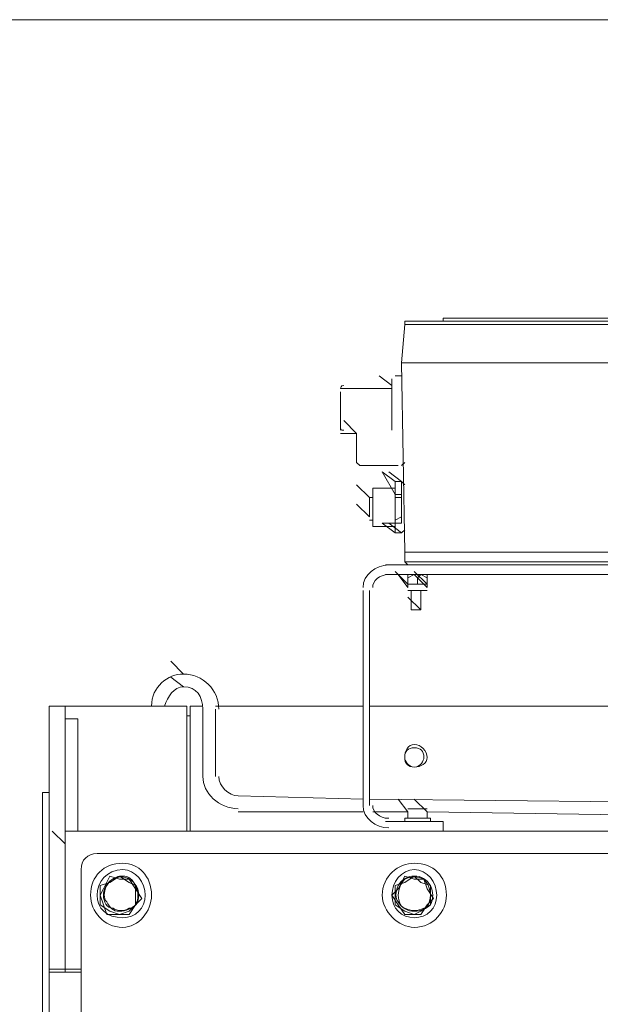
# Model space of a CAD drawing. Header units: millimetres. Extents: x -300186 to 535068, y -28581 to 763298.
# Tile 319 of 405: x 12592 to 12806, y 329663 to 330025. Entities that reach past the tile are written whole.
import ezdxf

# ---------------------------------------------------------------- set-up
doc = ezdxf.new("R2010")
doc.units = ezdxf.units.MM
doc.header["$LTSCALE"] = 10
for name, color, linetype, lineweight in [('koty', 6, 'Continuous', 9), ('NS_tenka', 252, 'Continuous', 18), ('NS_tlusta', 252, 'Continuous', 18)]:
    doc.layers.add(name, color=color, linetype=linetype, lineweight=lineweight)
doc.layers.add('popisky', color=6, linetype='Continuous')

# ---------------------------------------------------------------- blocks, each defined once
blk = doc.blocks.new('A$C12ac11e3')
at = {"layer": 'NS_tenka'}
for p, q in [((-700.13, 5597.71), (-807.37, 5597.71)), ((-807.37, 5597.71), (-807.37, 5596.53)), ((-822.69, 5581.21), (-821.51, 5595.35)), ((-821.51, 5596.53), (-820.33, 5596.53)), ((-821.51, 5595.35), (-821.51, 5596.53)), ((-820.33, 5595.35), (-821.51, 5595.35)), ((-821.51, 5595.35), (-821.51, 5595.35)), ((-820.33, 5596.53), (-816.8, 5596.53)), ((-816.8, 5595.35), (-820.33, 5595.35)), ((-816.8, 5596.53), (-702.49, 5596.53)), ((-702.49, 5595.35), (-816.8, 5595.35)), ((-816.8, 5595.35), (-816.8, 5595.35)), ((-821.51, 5581.21), (-822.69, 5581.21)), ((-817.97, 5581.21), (-822.69, 5581.21)), ((-822.69, 5581.21), (-821.51, 5511.68)), ((-817.97, 5581.21), (-821.51, 5581.21)), ((-703.67, 5581.21), (-817.97, 5581.21)), ((-817.97, 5581.21), (-817.97, 5581.21)), ((-826.22, 5572.96), (-830.94, 5576.5)), ((-830.94, 5576.5), (-830.94, 5576.5)), ((-822.69, 5576.5), (-823.87, 5576.5)), ((-823.87, 5576.5), (-823.87, 5576.5)), ((-826.22, 5574.14), (-826.22, 5575.32)), ((-826.22, 5575.32), (-826.22, 5575.32)), ((-826.22, 5572.96), (-826.22, 5574.14)), ((-826.22, 5570.61), (-826.22, 5572.96)), ((-826.22, 5571.78), (-845.08, 5571.78)), ((-845.08, 5571.78), (-845.08, 5571.78)), ((-845.08, 5568.25), (-845.08, 5570.61)), ((-845.08, 5570.61), (-845.08, 5570.61)), ((-826.22, 5569.43), (-826.22, 5570.61)), ((-826.22, 5567.07), (-826.22, 5569.43)), ((-845.08, 5567.07), (-845.08, 5568.25)), ((-845.08, 5568.25), (-845.08, 5568.25)), ((-845.08, 5564.71), (-845.08, 5567.07)), ((-845.08, 5563.53), (-845.08, 5564.71)), ((-826.22, 5565.89), (-826.22, 5567.07)), ((-826.22, 5563.53), (-826.22, 5565.89)), ((-845.08, 5562.36), (-845.08, 5563.53)), ((-845.08, 5560), (-845.08, 5562.36)), ((-826.22, 5561.18), (-826.22, 5563.53)), ((-826.22, 5560), (-826.22, 5561.18)), ((-845.08, 5558.82), (-845.08, 5560)), ((-845.08, 5557.64), (-845.08, 5558.82)), ((-845.08, 5556.46), (-845.08, 5557.64)), ((-845.08, 5557.64), (-845.08, 5557.64)), ((-839.19, 5555.29), (-843.9, 5560)), ((-843.9, 5560), (-843.9, 5560)), ((-826.22, 5557.64), (-826.22, 5560)), ((-826.22, 5556.46), (-826.22, 5557.64)), ((-845.08, 5555.29), (-839.19, 5555.29)), ((-839.19, 5555.29), (-839.19, 5555.29)), ((-839.19, 5555.29), (-839.19, 5544.68)), ((-839.19, 5544.68), (-839.19, 5544.68)), ((-836.83, 5543.5), (-838.01, 5543.5)), ((-834.47, 5543.5), (-836.83, 5543.5)), ((-836.83, 5543.5), (-836.83, 5543.5)), ((-833.29, 5543.5), (-834.47, 5543.5)), ((-832.12, 5543.5), (-833.29, 5543.5)), ((-830.94, 5543.5), (-832.12, 5543.5)), ((-823.87, 5543.5), (-830.94, 5543.5)), ((-825.04, 5537.61), (-829.76, 5541.14)), ((-829.76, 5541.14), (-825.04, 5532.9)), ((-822.69, 5537.61), (-827.4, 5541.14)), ((-834.47, 5531.72), (-839.19, 5536.43)), ((-825.04, 5537.61), (-825.04, 5536.43)), ((-822.69, 5537.61), (-825.04, 5537.61)), ((-825.04, 5537.61), (-825.04, 5537.61)), ((-825.04, 5537.61), (-822.69, 5537.61)), ((-825.04, 5536.43), (-825.04, 5536.43)), ((-825.04, 5536.43), (-825.04, 5535.25)), ((-821.51, 5536.43), (-822.69, 5537.61)), ((-822.69, 5537.61), (-822.69, 5537.61)), ((-822.69, 5532.9), (-822.69, 5537.61)), ((-822.69, 5537.61), (-822.69, 5537.61)), ((-825.04, 5535.25), (-833.29, 5535.25)), ((-833.29, 5535.25), (-833.29, 5535.25)), ((-833.29, 5534.07), (-833.29, 5535.25)), ((-833.29, 5532.9), (-833.29, 5534.07)), ((-833.29, 5531.72), (-833.29, 5532.9)), ((-825.04, 5535.25), (-825.04, 5534.07)), ((-825.04, 5534.07), (-825.04, 5532.9)), ((-822.69, 5532.9), (-825.04, 5532.9)), ((-825.04, 5532.9), (-825.04, 5532.9)), ((-825.04, 5532.9), (-825.04, 5531.72)), ((-825.04, 5532.9), (-825.04, 5531.72)), ((-822.69, 5531.72), (-822.69, 5532.9)), ((-822.69, 5532.9), (-822.69, 5532.9)), ((-834.47, 5524.65), (-839.19, 5529.36)), ((-839.19, 5529.36), (-839.19, 5529.36)), ((-833.29, 5531.72), (-834.47, 5531.72)), ((-834.47, 5530.54), (-834.47, 5531.72)), ((-834.47, 5529.36), (-834.47, 5530.54)), ((-834.47, 5530.54), (-834.47, 5530.54)), ((-834.47, 5528.18), (-834.47, 5529.36)), ((-833.29, 5530.54), (-833.29, 5531.72)), ((-833.29, 5529.36), (-833.29, 5530.54)), ((-833.29, 5527), (-833.29, 5529.36)), ((-825.04, 5531.72), (-822.69, 5531.72)), ((-825.04, 5523.47), (-825.04, 5531.72)), ((-825.04, 5531.72), (-825.04, 5530.54)), ((-825.04, 5530.54), (-825.04, 5529.36)), ((-825.04, 5529.36), (-825.04, 5527)), ((-822.69, 5531.72), (-822.69, 5524.65)), ((-834.47, 5527), (-834.47, 5528.18)), ((-834.47, 5525.82), (-834.47, 5527)), ((-834.47, 5524.65), (-834.47, 5525.82)), ((-833.29, 5525.82), (-833.29, 5527)), ((-833.29, 5524.65), (-833.29, 5525.82)), ((-825.04, 5527), (-825.04, 5524.65)), ((-834.47, 5524.65), (-834.47, 5524.65)), ((-834.47, 5523.47), (-833.29, 5523.47)), ((-833.29, 5522.29), (-833.29, 5524.65)), ((-833.29, 5523.47), (-833.29, 5523.47)), ((-833.29, 5521.11), (-833.29, 5522.29)), ((-833.29, 5522.29), (-833.29, 5522.29)), ((-825.04, 5518.75), (-829.76, 5522.29)), ((-829.76, 5522.29), (-825.04, 5522.29)), ((-822.69, 5518.75), (-827.4, 5522.29)), ((-827.4, 5522.29), (-822.69, 5522.29)), ((-822.69, 5524.65), (-825.04, 5523.47)), ((-825.04, 5524.65), (-825.04, 5523.47)), ((-825.04, 5523.47), (-825.04, 5522.29)), ((-825.04, 5523.47), (-825.04, 5522.29)), ((-825.04, 5522.29), (-825.04, 5522.29)), ((-825.04, 5522.29), (-822.69, 5522.29)), ((-825.04, 5522.29), (-825.04, 5521.11)), ((-822.69, 5523.47), (-822.69, 5524.65)), ((-822.69, 5522.29), (-822.69, 5523.47)), ((-822.69, 5522.29), (-822.69, 5522.29)), ((-833.29, 5521.11), (-825.04, 5521.11)), ((-825.04, 5521.11), (-825.04, 5521.11)), ((-825.04, 5521.11), (-825.04, 5519.93)), ((-825.04, 5519.93), (-825.04, 5518.75)), ((-825.04, 5519.93), (-825.04, 5519.93)), ((-825.04, 5518.75), (-825.04, 5518.75)), ((-825.04, 5518.75), (-822.69, 5518.75)), ((-822.69, 5518.75), (-825.04, 5518.75)), ((-825.04, 5518.75), (-825.04, 5518.75)), ((-822.69, 5518.75), (-821.51, 5519.93)), ((-822.69, 5518.75), (-822.69, 5518.75)), ((-821.51, 5519.93), (-821.51, 5519.93)), ((-821.51, 5511.68), (-817.97, 5511.68)), ((-821.51, 5511.68), (-821.51, 5508.15)), ((-817.97, 5511.68), (-733.13, 5511.68)), ((-828.58, 5506.97), (-718.99, 5506.97)), ((-821.51, 5508.15), (-817.97, 5508.15)), ((-820.33, 5506.97), (-821.51, 5508.15)), ((-821.51, 5508.15), (-821.51, 5508.15)), ((-720.16, 5508.15), (-817.97, 5508.15)), ((-817.97, 5508.15), (-817.97, 5508.15)), ((-828.58, 5503.43), (-718.99, 5503.43)), ((-820.33, 5499.9), (-825.04, 5504.61)), ((-825.04, 5504.61), (-825.04, 5504.61)), ((-820.33, 5498.72), (-823.87, 5503.43)), ((-823.87, 5503.43), (-823.87, 5503.43)), ((-821.51, 5503.43), (-821.51, 5503.43)), ((-821.51, 5503.43), (-821.51, 5503.43)), ((-821.51, 5503.43), (-812.08, 5503.43)), ((-820.33, 5502.26), (-817.97, 5503.43)), ((-820.33, 5502.26), (-820.33, 5503.43)), ((-820.33, 5503.43), (-820.33, 5503.43)), ((-813.26, 5499.9), (-817.97, 5504.61)), ((-817.97, 5504.61), (-817.97, 5504.61)), ((-813.26, 5498.72), (-817.97, 5503.43)), ((-817.97, 5503.43), (-817.97, 5503.43)), ((-816.8, 5502.26), (-817.97, 5503.43)), ((-817.97, 5503.43), (-817.97, 5503.43)), ((-816.8, 5502.26), (-815.62, 5503.43)), ((-815.62, 5503.43), (-813.26, 5502.26)), ((-813.26, 5503.43), (-813.26, 5502.26)), ((-812.08, 5503.43), (-812.08, 5503.43)), ((-812.08, 5503.43), (-812.08, 5503.43)), ((-812.08, 5503.43), (-812.08, 5503.43)), ((-820.33, 5499.9), (-820.33, 5502.26)), ((-820.33, 5499.9), (-820.33, 5498.72)), ((-820.33, 5499.9), (-817.97, 5499.9)), ((-817.97, 5499.9), (-820.33, 5499.9)), ((-817.97, 5499.9), (-815.62, 5499.9)), ((-817.97, 5499.9), (-816.8, 5499.9)), ((-816.8, 5499.9), (-816.8, 5502.26)), ((-815.62, 5499.9), (-816.8, 5499.9)), ((-816.8, 5499.9), (-816.8, 5499.9)), ((-813.26, 5499.9), (-815.62, 5499.9)), ((-813.26, 5499.9), (-815.62, 5499.9)), ((-813.26, 5502.26), (-813.26, 5499.9)), ((-813.26, 5502.26), (-813.26, 5502.26)), ((-813.26, 5498.72), (-813.26, 5499.9)), ((-813.26, 5499.9), (-813.26, 5499.9)), ((-836.83, 5418.59), (-836.83, 5497.54)), ((-836.83, 5497.54), (-836.83, 5497.54)), ((-834.47, 5418.59), (-834.47, 5497.54)), ((-834.47, 5497.54), (-834.47, 5497.54)), ((-820.33, 5498.72), (-820.33, 5498.72)), ((-813.26, 5497.54), (-820.33, 5497.54)), ((-820.33, 5497.54), (-820.33, 5497.54)), ((-819.15, 5497.54), (-819.15, 5490.47)), ((-815.62, 5490.47), (-815.62, 5497.54)), ((-815.62, 5497.54), (-815.62, 5497.54)), ((-815.62, 5490.47), (-820.33, 5495.19)), ((-820.33, 5495.19), (-820.33, 5495.19)), ((-819.15, 5490.47), (-819.15, 5490.47)), ((-819.15, 5490.47), (-817.97, 5490.47)), ((-819.15, 5490.47), (-815.62, 5490.47)), ((-817.97, 5490.47), (-817.97, 5490.47)), ((-815.62, 5490.47), (-817.97, 5490.47)), ((-902.82, 5466.9), (-907.53, 5471.62)), ((-907.53, 5471.62), (-907.53, 5471.62)), ((-902.82, 5462.19), (-907.53, 5465.72)), ((-907.53, 5465.72), (-907.53, 5465.72)), ((-952.32, 5443.33), (-952.32, 5455.12)), ((-952.32, 5455.12), (-946.42, 5455.12)), ((-946.42, 5455.12), (-946.42, 5443.33)), ((-946.42, 5455.12), (-945.24, 5455.12)), ((-945.24, 5455.12), (-904, 5455.12)), ((-904, 5455.12), (-901.64, 5455.12)), ((-901.64, 5455.12), (-901.64, 5409.16)), ((-901.64, 5455.12), (-901.64, 5455.12)), ((-900.46, 5455.12), (-895.75, 5455.12)), ((-900.46, 5413.87), (-900.46, 5455.12)), ((-900.46, 5455.12), (-900.46, 5455.12)), ((-895.75, 5455.12), (-895.75, 5455.12)), ((-895.75, 5453.94), (-895.75, 5429.19)), ((-891.04, 5455.12), (-836.83, 5455.12)), ((-891.04, 5429.19), (-891.04, 5453.94)), ((-891.04, 5453.94), (-891.04, 5453.94)), ((-836.83, 5455.12), (-836.83, 5455.12)), ((-834.47, 5455.12), (-728.41, 5455.12)), ((-946.42, 5450.41), (-941.71, 5450.41)), ((-941.71, 5450.41), (-941.71, 5437.44)), ((-901.64, 5451.58), (-900.46, 5451.58)), ((-900.46, 5451.58), (-900.46, 5451.58)), ((-952.32, 5443.33), (-952.32, 5358.49)), ((-946.42, 5358.49), (-946.42, 5443.33)), ((-941.71, 5409.16), (-941.71, 5437.44)), ((-895.75, 5429.19), (-895.75, 5429.19)), ((-952.32, 5423.3), (-954.67, 5423.3)), ((-954.67, 5423.3), (-954.67, 5423.3)), ((-954.67, 4798.73), (-954.67, 5423.3)), ((-836.83, 5420.94), (-882.79, 5422.12)), ((-882.79, 5422.12), (-882.79, 5422.12)), ((-730.77, 5419.77), (-834.47, 5420.94)), ((-834.47, 5420.94), (-834.47, 5420.94)), ((-820.33, 5416.23), (-823.87, 5420.94)), ((-823.87, 5420.94), (-823.87, 5420.94)), ((-813.26, 5416.23), (-817.97, 5420.94)), ((-817.97, 5420.94), (-817.97, 5420.94)), ((-820.33, 5417.41), (-813.26, 5417.41)), ((-813.26, 5417.41), (-813.26, 5417.41)), ((-900.46, 5413.87), (-900.46, 5409.16)), ((-882.79, 5416.23), (-836.83, 5416.23)), ((-836.83, 5416.23), (-836.83, 5416.23)), ((-833.29, 5416.23), (-820.33, 5416.23)), ((-821.51, 5413.87), (-821.51, 5412.7)), ((-812.08, 5413.87), (-821.51, 5413.87)), ((-821.51, 5413.87), (-821.51, 5413.87)), ((-820.33, 5416.23), (-820.33, 5416.23)), ((-820.33, 5416.23), (-820.33, 5413.87)), ((-820.33, 5413.87), (-820.33, 5413.87)), ((-813.26, 5416.23), (-734.31, 5415.05)), ((-813.26, 5413.87), (-813.26, 5416.23)), ((-813.26, 5416.23), (-813.26, 5416.23)), ((-812.08, 5412.7), (-812.08, 5413.87)), ((-812.08, 5413.87), (-812.08, 5413.87)), ((-946.42, 5404.45), (-951.14, 5409.16)), ((-951.14, 5409.16), (-951.14, 5409.16)), ((-946.42, 5409.16), (-941.71, 5409.16)), ((-946.42, 5398.55), (-946.42, 5409.16)), ((-946.42, 5409.16), (-946.42, 5409.16)), ((-941.71, 5409.16), (54.06, 5409.16)), ((-901.64, 5409.16), (-901.64, 5409.16)), ((-900.46, 5409.16), (-900.46, 5409.16)), ((-807.37, 5412.7), (-828.58, 5412.7)), ((-821.51, 5412.7), (-821.51, 5412.7)), ((-807.37, 5409.16), (-807.37, 5412.7)), ((-946.42, 5358.49), (-946.42, 5398.55)), ((-946.42, 5398.55), (-946.42, 5398.55)), ((46.99, 5400.91), (-934.64, 5400.91)), ((-934.64, 5400.91), (-934.64, 5400.91)), ((-940.53, 5395.02), (-940.53, 4848.23)), ((-929.92, 5392.66), (-932.28, 5387.95)), ((-926.39, 5392.66), (-929.92, 5390.31)), ((-926.39, 5391.48), (-929.92, 5392.66)), ((-922.85, 5390.31), (-926.39, 5392.66)), ((-922.85, 5391.48), (-926.39, 5391.48)), ((-920.5, 5387.95), (-922.85, 5391.48)), ((-821.51, 5392.66), (-823.87, 5387.95)), ((-817.97, 5391.48), (-821.51, 5392.66)), ((-817.97, 5392.66), (-821.51, 5390.31)), ((-815.62, 5390.31), (-817.97, 5392.66)), ((-814.44, 5391.48), (-817.97, 5391.48)), ((-813.26, 5387.95), (-814.44, 5391.48)), ((-929.92, 5390.31), (-933.46, 5389.13)), ((-933.46, 5389.13), (-933.46, 5385.59)), ((-932.28, 5387.95), (-933.46, 5385.59)), ((-920.5, 5389.13), (-922.85, 5390.31)), ((-920.5, 5385.59), (-920.5, 5389.13)), ((-918.14, 5384.41), (-920.5, 5387.95)), ((-823.87, 5387.95), (-826.22, 5385.59)), ((-821.51, 5390.31), (-825.04, 5389.13)), ((-825.04, 5389.13), (-825.04, 5385.59)), ((-812.08, 5389.13), (-815.62, 5390.31)), ((-810.9, 5384.41), (-813.26, 5387.95)), ((-812.08, 5385.59), (-812.08, 5389.13)), ((-933.46, 5385.59), (-933.46, 5382.06)), ((-933.46, 5385.59), (-933.46, 5385.59)), ((-933.46, 5385.59), (-932.28, 5382.06)), ((-920.5, 5382.06), (-920.5, 5385.59)), ((-920.5, 5382.06), (-918.14, 5384.41)), ((-826.22, 5385.59), (-826.22, 5385.59)), ((-826.22, 5385.59), (-823.87, 5382.06)), ((-825.04, 5385.59), (-825.04, 5382.06)), ((-813.26, 5382.06), (-810.9, 5384.41)), ((-812.08, 5382.06), (-812.08, 5385.59)), ((-933.46, 5382.06), (-929.92, 5379.7)), ((-932.28, 5382.06), (-931.1, 5378.52)), ((-932.28, 5382.06), (-932.28, 5382.06)), ((-922.85, 5379.7), (-920.5, 5382.06)), ((-922.85, 5378.52), (-920.5, 5382.06)), ((-825.04, 5382.06), (-821.51, 5379.7)), ((-823.87, 5382.06), (-823.87, 5382.06)), ((-823.87, 5382.06), (-821.51, 5378.52)), ((-815.62, 5378.52), (-813.26, 5382.06)), ((-815.62, 5379.7), (-812.08, 5382.06)), ((-931.1, 5378.52), (-926.39, 5378.52)), ((-929.92, 5379.7), (-926.39, 5378.52)), ((-926.39, 5378.52), (-922.85, 5379.7)), ((-926.39, 5378.52), (-922.85, 5378.52)), ((-821.51, 5379.7), (-817.97, 5378.52)), ((-821.51, 5378.52), (-817.97, 5378.52)), ((-817.97, 5378.52), (-815.62, 5379.7)), ((-817.97, 5378.52), (-815.62, 5378.52)), ((-952.32, 5358.49), (-946.42, 5358.49)), ((-952.32, 5358.49), (-952.32, 5357.31)), ((-946.42, 5357.31), (-946.42, 5358.49)), ((-946.42, 5358.49), (-946.42, 5358.49)), ((-940.53, 5358.49), (-946.42, 5358.49)), ((-946.42, 5358.49), (-946.42, 5358.49)), ((-952.32, 5357.31), (-941.71, 5357.31)), ((-952.32, 3786.46), (-952.32, 5357.31)), ((-952.32, 5357.31), (-952.32, 5357.31)), ((-941.71, 5357.31), (-941.71, 5357.31)), ((-941.71, 5357.31), (-940.53, 5357.31)), ((-940.53, 5357.31), (-940.53, 5357.31))]:
    blk.add_line(p, q, dxfattribs=at)
for points in [[(-823.87, 5576.5), (-825.04, 5576.5), (-825.04, 5576.5), (-825.04, 5576.5)], [(-843.9, 5572.96), (-845.08, 5572.96), (-845.08, 5571.78), (-845.08, 5571.78)], [(-845.08, 5557.64), (-845.08, 5556.46), (-845.08, 5556.46), (-843.9, 5556.46)], [(-839.19, 5544.68), (-839.19, 5544.68), (-838.01, 5543.5), (-838.01, 5543.5)], [(-822.69, 5543.5), (-822.69, 5543.5), (-821.51, 5544.68), (-821.51, 5544.68)], [(-827.4, 5506.97), (-832.12, 5506.97), (-836.83, 5503.43), (-836.83, 5498.72)], [(-827.4, 5503.43), (-830.94, 5503.43), (-833.29, 5501.08), (-833.29, 5498.72)], [(-902.82, 5466.9), (-908.71, 5466.9), (-914.61, 5462.19), (-914.61, 5455.12)], [(-889.86, 5453.94), (-889.86, 5461.01), (-895.75, 5466.9), (-902.82, 5466.9)], [(-902.82, 5462.19), (-906.36, 5462.19), (-908.71, 5458.65), (-909.89, 5455.12)], [(-895.75, 5453.94), (-895.75, 5458.65), (-898.11, 5462.19), (-902.82, 5462.19)], [(-895.75, 5429.19), (-895.75, 5423.3), (-889.86, 5417.41), (-882.79, 5417.41)], [(-889.86, 5429.19), (-889.86, 5425.66), (-886.32, 5422.12), (-882.79, 5422.12)], [(-836.83, 5418.59), (-836.83, 5413.87), (-832.12, 5410.34), (-827.4, 5410.34)], [(-833.29, 5418.59), (-833.29, 5416.23), (-830.94, 5413.87), (-827.4, 5413.87)], [(-934.64, 5400.91), (-938.17, 5400.91), (-940.53, 5398.55), (-940.53, 5395.02)], [(-928.75, 5391.48), (-931.1, 5390.31), (-932.28, 5387.95), (-932.28, 5385.59)], [(-925.21, 5392.66), (-927.57, 5392.66), (-929.92, 5391.48), (-931.1, 5389.13)], [(-922.85, 5391.48), (-924.03, 5392.66), (-927.57, 5392.66), (-928.75, 5391.48)], [(-920.5, 5389.13), (-921.68, 5391.48), (-922.85, 5392.66), (-925.21, 5392.66)], [(-919.32, 5385.59), (-919.32, 5387.95), (-920.5, 5390.31), (-922.85, 5391.48)], [(-817.97, 5392.66), (-820.33, 5392.66), (-822.69, 5391.48), (-823.87, 5389.13)], [(-821.51, 5391.48), (-822.69, 5390.31), (-823.87, 5387.95), (-823.87, 5385.59)], [(-814.44, 5391.48), (-816.8, 5392.66), (-819.15, 5392.66), (-821.51, 5391.48)], [(-812.08, 5389.13), (-813.26, 5391.48), (-815.62, 5392.66), (-817.97, 5392.66)], [(-812.08, 5385.59), (-812.08, 5387.95), (-813.26, 5390.31), (-814.44, 5391.48)], [(-931.1, 5389.13), (-932.28, 5386.77), (-932.28, 5384.41), (-931.1, 5383.23)], [(-920.5, 5382.06), (-919.32, 5384.41), (-919.32, 5386.77), (-920.5, 5389.13)], [(-823.87, 5389.13), (-825.04, 5386.77), (-825.04, 5384.41), (-823.87, 5383.23)], [(-812.08, 5382.06), (-810.9, 5384.41), (-810.9, 5386.77), (-812.08, 5389.13)], [(-932.28, 5385.59), (-932.28, 5383.23), (-931.1, 5380.88), (-928.75, 5380.88)], [(-922.85, 5380.88), (-920.5, 5380.88), (-919.32, 5383.23), (-919.32, 5385.59)], [(-823.87, 5385.59), (-823.87, 5383.23), (-822.69, 5380.88), (-821.51, 5380.88)], [(-814.44, 5380.88), (-813.26, 5380.88), (-812.08, 5383.23), (-812.08, 5385.59)], [(-931.1, 5383.23), (-929.92, 5380.88), (-928.75, 5379.7), (-926.39, 5379.7)], [(-928.75, 5380.88), (-927.57, 5379.7), (-924.03, 5379.7), (-922.85, 5380.88)], [(-926.39, 5379.7), (-924.03, 5379.7), (-921.68, 5380.88), (-920.5, 5382.06)], [(-823.87, 5383.23), (-822.69, 5380.88), (-820.33, 5379.7), (-817.97, 5379.7)], [(-821.51, 5380.88), (-819.15, 5379.7), (-816.8, 5379.7), (-814.44, 5380.88)], [(-817.97, 5379.7), (-815.62, 5379.7), (-813.26, 5380.88), (-812.08, 5382.06)]]:
    blk.add_open_spline(points, degree=3, dxfattribs=at)
for points in [[(-813.26, 5436.26), (-813.26, 5438.62), (-815.62, 5440.98), (-817.97, 5440.98), (-817.97, 5440.98), (-820.33, 5440.98), (-821.51, 5438.62), (-821.51, 5436.26), (-821.51, 5436.26), (-821.51, 5433.91), (-820.33, 5432.73), (-817.97, 5432.73), (-817.97, 5432.73), (-815.62, 5432.73), (-813.26, 5433.91), (-813.26, 5436.26)], [(-814.44, 5436.26), (-814.44, 5438.62), (-815.62, 5439.8), (-817.97, 5439.8), (-817.97, 5439.8), (-820.33, 5439.8), (-821.51, 5438.62), (-821.51, 5436.26), (-821.51, 5436.26), (-821.51, 5435.09), (-820.33, 5432.73), (-817.97, 5432.73), (-817.97, 5432.73), (-815.62, 5432.73), (-814.44, 5435.09), (-814.44, 5436.26)], [(-914.61, 5385.59), (-914.61, 5392.66), (-919.32, 5397.38), (-925.21, 5397.38), (-925.21, 5397.38), (-932.28, 5397.38), (-937, 5392.66), (-937, 5385.59), (-937, 5385.59), (-937, 5379.7), (-932.28, 5373.81), (-925.21, 5373.81), (-925.21, 5373.81), (-919.32, 5373.81), (-914.61, 5379.7), (-914.61, 5385.59)], [(-916.96, 5385.59), (-916.96, 5390.31), (-920.5, 5395.02), (-925.21, 5395.02), (-925.21, 5395.02), (-931.1, 5395.02), (-934.64, 5390.31), (-934.64, 5385.59), (-934.64, 5385.59), (-934.64, 5380.88), (-931.1, 5377.34), (-925.21, 5377.34), (-925.21, 5377.34), (-920.5, 5377.34), (-916.96, 5380.88), (-916.96, 5385.59)], [(-806.19, 5385.59), (-806.19, 5392.66), (-810.9, 5397.38), (-817.97, 5397.38), (-817.97, 5397.38), (-823.87, 5397.38), (-829.76, 5392.66), (-829.76, 5385.59), (-829.76, 5385.59), (-829.76, 5379.7), (-823.87, 5373.81), (-817.97, 5373.81), (-817.97, 5373.81), (-810.9, 5373.81), (-806.19, 5379.7), (-806.19, 5385.59)], [(-809.73, 5385.59), (-809.73, 5390.31), (-813.26, 5395.02), (-817.97, 5395.02), (-817.97, 5395.02), (-822.69, 5395.02), (-826.22, 5390.31), (-826.22, 5385.59), (-826.22, 5385.59), (-826.22, 5380.88), (-822.69, 5377.34), (-817.97, 5377.34), (-817.97, 5377.34), (-813.26, 5377.34), (-809.73, 5380.88), (-809.73, 5385.59)]]:
    blk.add_open_spline(points, degree=3, knots=[0, 0, 0, 0, 0.0625, 0.0625, 0.0625, 0.062501, 0.125, 0.125, 0.125, 0.125001, 0.1875, 0.1875, 0.1875, 0.187501, 1, 1, 1, 1], dxfattribs=at)
blk = doc.blocks.new('podklad')
at = {"layer": 'NS_tlusta', "color": 252}
blk.add_lwpolyline([(139800.63, 453763.3), (139800.63, 452360.18), (139000.63, 452360.18), (139000.63, 451163.3), (137200.63, 451163.3), (137200.63, 453763.3)], close=True, dxfattribs=at)
at = {"layer": 'koty', "color": 252}
blk.add_blockref('A$C12ac11e3', (138541.33, 448055.96), dxfattribs=at)

msp = doc.modelspace()

# ---------------------------------------------------------------- block references
at = {"layer": 'popisky', "lineweight": -3}
msp.add_blockref('podklad', (-124985.783, -123738.236), dxfattribs=at)

doc.saveas('drawing.dxf')
